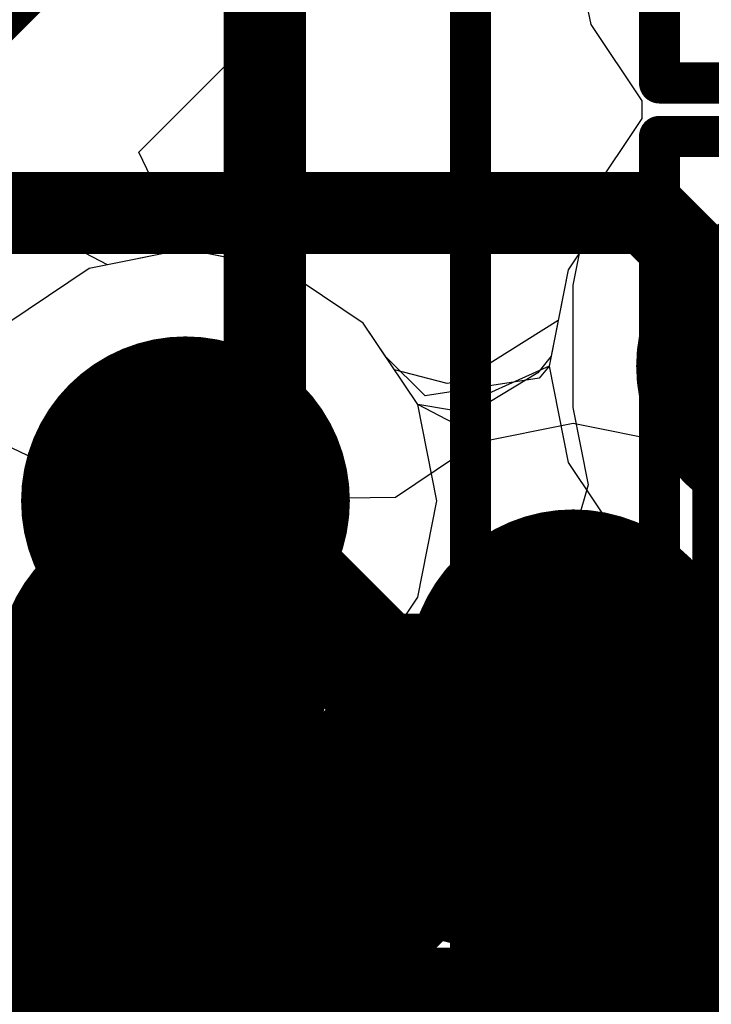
# Model space of a CAD drawing. Header units: millimetres. Extents: x -2 to 68, y -2 to 27.4.
# Tile 274 of 594: x 30.452 to 31.293, y 13.1 to 14.297. Entities that reach past the tile are written whole.
import ezdxf

# ---------------------------------------------------------------- set-up
doc = ezdxf.new("R2010")
doc.units = ezdxf.units.MM
for name, color, linetype in [('BottomLayer', 5, 'Continuous'), ('BottomPaste', 16, 'Continuous'), ('BottomSolder', 6, 'Continuous'), ('DrillGuide', 244, 'Continuous'), ('Mechanical10', 56, 'Continuous'), ('Mechanical6', 56, 'Continuous'), ('MidLayer1', 16, 'Continuous'), ('MidLayer2', 76, 'Continuous'), ('MidLayer3', 90, 'Continuous'), ('MidLayer4', 156, 'Continuous'), ('MidLayer5', 130, 'Continuous'), ('MidLayer6', 216, 'Continuous'), ('MidLayer7', 6, 'Continuous'), ('MidLayer8', 54, 'Continuous'), ('MultiLayer', 9, 'Continuous'), ('TopLayer', 1, 'Continuous'), ('TopPaste', 8, 'Continuous'), ('TopSolder', 216, 'Continuous'), ('ViaHoleLayer', 16, 'Continuous')]:
    doc.layers.add(name, color=color, linetype=linetype)

# ---------------------------------------------------------------- blocks, each defined once
blk = doc.blocks.new('SDINBDG4_16G_F_________1_B_51')
at = {"layer": 'Mechanical10', "const_width": 0.0999998}
blk.add_lwpolyline([(5.749998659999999, -6.4999997), (5.749998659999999, 6.50000224)], dxfattribs=at)
at = {"layer": 'Mechanical6', "const_width": 0.0499999}
blk.add_lwpolyline([(5.99999816, -6.7499992), (5.99999816, 6.750001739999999)], dxfattribs=at)
blk = doc.blocks.new('BGA486C50P27X27_1400X1400X125_227')
at = {"layer": 'TopLayer', "const_width": 0.0999998}
for points in [[(-2.04999844, 5.49999916, 1), (-1.94999864, 5.49999916, 1)], [(-2.04999844, 5.00000016, 1), (-1.94999864, 5.00000016, 1)]]:
    blk.add_lwpolyline(points, format="xyb", close=True, dxfattribs=at)
at = {"layer": 'TopPaste', "const_width": 0.0999998}
for points in [[(-2.04999844, 5.49999916, 1), (-1.94999864, 5.49999916, 1)], [(-2.04999844, 5.00000016, 1), (-1.94999864, 5.00000016, 1)]]:
    blk.add_lwpolyline(points, format="xyb", close=True, dxfattribs=at)
at = {"layer": 'TopSolder', "const_width": 0.2015998}
for points in [[(-2.60079998, 5.49999916, 1), (-2.39920018, 5.49999916, 1)], [(-2.10079844, 5.49999916, 1), (-1.89919864, 5.49999916, 1)], [(-2.60079998, 5.00000016, 1), (-2.39920018, 5.00000016, 1)], [(-2.10079844, 5.00000016, 1), (-1.89919864, 5.00000016, 1)]]:
    blk.add_lwpolyline(points, format="xyb", close=True, dxfattribs=at)
blk = doc.blocks.new('RES_0201_B_242')
at = {"layer": 'BottomLayer', "const_width": 0.08059928}
for points in [[(-0.3896995, 0.08940038, 1), (-0.30910022, 0.08940038, 1)], [(-0.24090122, 0.08940038, 1), (-0.16030194, 0.08940038, 1)], [(0.16030194, 0.08940038, 1), (0.24090122, 0.08940038, 1)], [(0.30910022, 0.08940038, 1), (0.3896995, 0.08940038, 1)], [(-0.3896995, -0.08940038, 1), (-0.30910022, -0.08940038, 1)], [(-0.24090122, -0.08940038, 1), (-0.16030194, -0.08940038, 1)], [(0.16030194, -0.08940038, 1), (0.24090122, -0.08940038, 1)], [(0.30910022, -0.08940038, 1), (0.3896995, -0.08940038, 1)]]:
    blk.add_lwpolyline(points, format="xyb", close=True, dxfattribs=at)
at = {"layer": 'BottomLayer'}
for points in [[(-0.20060158, 0.16999966), (-0.34939986, 0.16999966), (-0.20060158, -0.16999966), (-0.34939986, -0.16999966)], [(0.20060158, -0.16999966), (0.34939986, -0.16999966), (0.20060158, 0.16999966), (0.34939986, 0.16999966)], [(-0.1200023, 0.08940038), (-0.4299991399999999, 0.08940038), (-0.1200023, -0.08940038), (-0.4299991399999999, -0.08940038)], [(0.1200023, -0.08940038), (0.4299991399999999, -0.08940038), (0.1200023, 0.08940038), (0.4299991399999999, 0.08940038)]]:
    blk.add_solid(points, dxfattribs=at)
at = {"layer": 'BottomPaste', "const_width": 0.08059928}
for points in [[(-0.3896995, 0.08940038, 1), (-0.30910022, 0.08940038, 1)], [(-0.24090122, 0.08940038, 1), (-0.16030194, 0.08940038, 1)], [(0.16030194, 0.08940038, 1), (0.24090122, 0.08940038, 1)], [(0.30910022, 0.08940038, 1), (0.3896995, 0.08940038, 1)], [(-0.3896995, -0.08940038, 1), (-0.30910022, -0.08940038, 1)], [(-0.24090122, -0.08940038, 1), (-0.16030194, -0.08940038, 1)], [(0.16030194, -0.08940038, 1), (0.24090122, -0.08940038, 1)], [(0.30910022, -0.08940038, 1), (0.3896995, -0.08940038, 1)]]:
    blk.add_lwpolyline(points, format="xyb", close=True, dxfattribs=at)
at = {"layer": 'BottomPaste'}
for points in [[(-0.20060158, 0.16999966), (-0.34939986, 0.16999966), (-0.20060158, -0.16999966), (-0.34939986, -0.16999966)], [(0.20060158, -0.16999966), (0.34939986, -0.16999966), (0.20060158, 0.16999966), (0.34939986, 0.16999966)], [(-0.1200023, 0.08940038), (-0.4299991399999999, 0.08940038), (-0.1200023, -0.08940038), (-0.4299991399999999, -0.08940038)], [(0.1200023, -0.08940038), (0.4299991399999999, -0.08940038), (0.1200023, 0.08940038), (0.4299991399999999, 0.08940038)]]:
    blk.add_solid(points, dxfattribs=at)
at = {"layer": 'BottomSolder', "const_width": 0.08059928}
for points in [[(-0.3896995, 0.08940038, 1), (-0.30910022, 0.08940038, 1)], [(-0.24090122, 0.08940038, 1), (-0.16030194, 0.08940038, 1)], [(0.16030194, 0.08940038, 1), (0.24090122, 0.08940038, 1)], [(0.30910022, 0.08940038, 1), (0.3896995, 0.08940038, 1)], [(-0.3896995, -0.08940038, 1), (-0.30910022, -0.08940038, 1)], [(-0.24090122, -0.08940038, 1), (-0.16030194, -0.08940038, 1)], [(0.16030194, -0.08940038, 1), (0.24090122, -0.08940038, 1)], [(0.30910022, -0.08940038, 1), (0.3896995, -0.08940038, 1)]]:
    blk.add_lwpolyline(points, format="xyb", close=True, dxfattribs=at)
at = {"layer": 'BottomSolder'}
for points in [[(-0.20060158, 0.16999966), (-0.34939986, 0.16999966), (-0.20060158, -0.16999966), (-0.34939986, -0.16999966)], [(0.20060158, -0.16999966), (0.34939986, -0.16999966), (0.20060158, 0.16999966), (0.34939986, 0.16999966)], [(-0.1200023, 0.08940038), (-0.4299991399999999, 0.08940038), (-0.1200023, -0.08940038), (-0.4299991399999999, -0.08940038)], [(0.1200023, -0.08940038), (0.4299991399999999, -0.08940038), (0.1200023, 0.08940038), (0.4299991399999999, 0.08940038)]]:
    blk.add_solid(points, dxfattribs=at)
at = {"layer": 'Mechanical10', "const_width": 0.11999976}
for points in [[(0.31999936, 0.16999966), (-0.31999936, 0.16999966)], [(-0.31999936, -0.16999966), (-0.31999936, 0.16999966)], [(0.31999936, -0.16999966), (0.31999936, 0.16999966)], [(0.31999936, -0.16999966), (-0.31999936, -0.16999966)]]:
    blk.add_lwpolyline(points, dxfattribs=at)
at = {"layer": 'Mechanical10', "const_width": 0.05999988}
for points in [[(-0.3499993, 0.16999966, 1), (-0.28999942, 0.16999966, 1)], [(-0.3499993, 0.16999966, 1), (-0.28999942, 0.16999966, 1)], [(0.28999942, 0.16999966, 1), (0.3499993, 0.16999966, 1)], [(0.28999942, 0.16999966, 1), (0.3499993, 0.16999966, 1)], [(-0.3499993, -0.16999966, 1), (-0.28999942, -0.16999966, 1)], [(-0.3499993, -0.16999966, 1), (-0.28999942, -0.16999966, 1)], [(0.28999942, -0.16999966, 1), (0.3499993, -0.16999966, 1)], [(0.28999942, -0.16999966, 1), (0.3499993, -0.16999966, 1)]]:
    blk.add_lwpolyline(points, format="xyb", close=True, dxfattribs=at)
at = {"layer": 'Mechanical6', "const_width": 0.0499999}
for points in [[(0.5299989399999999, 0.26999946), (-0.5299989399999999, 0.26999946)], [(-0.5299989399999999, -0.26999946), (-0.5299989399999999, 0.26999946)], [(0.5299989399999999, -0.26999946), (0.5299989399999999, 0.26999946)], [(0, -0.135001), (0, 0.135001)], [(0.135001, 0), (-0.135001, 0)], [(0.5299989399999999, -0.26999946), (-0.5299989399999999, -0.26999946)]]:
    blk.add_lwpolyline(points, dxfattribs=at)
at = {"layer": 'Mechanical6'}
for points, const_width in [([(-0.54249828, 0.26999946, 1), (-0.5174996, 0.26999946, 1)], 0.02499868), ([(-0.54249828, 0.26999946, 1), (-0.5174996, 0.26999946, 1)], 0.02499868), ([(0.5174996, 0.26999946, 1), (0.54249828, 0.26999946, 1)], 0.02499868), ([(0.5174996, 0.26999946, 1), (0.54249828, 0.26999946, 1)], 0.02499868), ([(-0.01249934, 0.135001, 1), (0.01249934, 0.135001, 1)], 0.02499868), ([(0.10130028, 0, 1), (-0.10130028, 0, 1)], 0.0499999), ([(-0.14750034, 0, 1), (-0.12250166, 0, 1)], 0.02499868), ([(-0.11379962, 0, 1), (-0.08880094, 0, 1)], 0.02499868), ([(0.08880094, 0, 1), (0.11379962, 0, 1)], 0.02499868), ([(0.12250166, 0, 1), (0.14750034, 0, 1)], 0.02499868), ([(-0.01249934, -0.135001, 1), (0.01249934, -0.135001, 1)], 0.02499868), ([(-0.54249828, -0.26999946, 1), (-0.5174996, -0.26999946, 1)], 0.02499868), ([(-0.54249828, -0.26999946, 1), (-0.5174996, -0.26999946, 1)], 0.02499868), ([(0.5174996, -0.26999946, 1), (0.54249828, -0.26999946, 1)], 0.02499868), ([(0.5174996, -0.26999946, 1), (0.54249828, -0.26999946, 1)], 0.02499868)]:
    blk.add_lwpolyline(points, format="xyb", close=True, dxfattribs=dict(at, const_width=const_width))
blk = doc.blocks.new('RES_0201_B_243')
at = {"layer": 'BottomLayer', "const_width": 0.08059928}
for points in [[(-0.3896995, 0.08940038, 1), (-0.30910022, 0.08940038, 1)], [(-0.24090122, 0.08940038, 1), (-0.16030194, 0.08940038, 1)], [(0.16030194, 0.08940038, 1), (0.24090122, 0.08940038, 1)], [(0.30910022, 0.08940038, 1), (0.3896995, 0.08940038, 1)], [(-0.3896995, -0.08940038, 1), (-0.30910022, -0.08940038, 1)], [(-0.24090122, -0.08940038, 1), (-0.16030194, -0.08940038, 1)], [(0.16030194, -0.08940038, 1), (0.24090122, -0.08940038, 1)], [(0.30910022, -0.08940038, 1), (0.3896995, -0.08940038, 1)]]:
    blk.add_lwpolyline(points, format="xyb", close=True, dxfattribs=at)
at = {"layer": 'BottomLayer'}
for points in [[(-0.20060158, 0.16999966), (-0.34939986, 0.16999966), (-0.20060158, -0.16999966), (-0.34939986, -0.16999966)], [(0.20060158, -0.16999966), (0.34939986, -0.16999966), (0.20060158, 0.16999966), (0.34939986, 0.16999966)], [(-0.1200023, 0.08940038), (-0.4299991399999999, 0.08940038), (-0.1200023, -0.08940038), (-0.4299991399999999, -0.08940038)], [(0.1200023, -0.08940038), (0.4299991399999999, -0.08940038), (0.1200023, 0.08940038), (0.4299991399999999, 0.08940038)]]:
    blk.add_solid(points, dxfattribs=at)
at = {"layer": 'BottomPaste', "const_width": 0.08059928}
for points in [[(-0.3896995, 0.08940038, 1), (-0.30910022, 0.08940038, 1)], [(-0.24090122, 0.08940038, 1), (-0.16030194, 0.08940038, 1)], [(0.16030194, 0.08940038, 1), (0.24090122, 0.08940038, 1)], [(0.30910022, 0.08940038, 1), (0.3896995, 0.08940038, 1)], [(-0.3896995, -0.08940038, 1), (-0.30910022, -0.08940038, 1)], [(-0.24090122, -0.08940038, 1), (-0.16030194, -0.08940038, 1)], [(0.16030194, -0.08940038, 1), (0.24090122, -0.08940038, 1)], [(0.30910022, -0.08940038, 1), (0.3896995, -0.08940038, 1)]]:
    blk.add_lwpolyline(points, format="xyb", close=True, dxfattribs=at)
at = {"layer": 'BottomPaste'}
for points in [[(-0.20060158, 0.16999966), (-0.34939986, 0.16999966), (-0.20060158, -0.16999966), (-0.34939986, -0.16999966)], [(0.20060158, -0.16999966), (0.34939986, -0.16999966), (0.20060158, 0.16999966), (0.34939986, 0.16999966)], [(-0.1200023, 0.08940038), (-0.4299991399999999, 0.08940038), (-0.1200023, -0.08940038), (-0.4299991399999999, -0.08940038)], [(0.1200023, -0.08940038), (0.4299991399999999, -0.08940038), (0.1200023, 0.08940038), (0.4299991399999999, 0.08940038)]]:
    blk.add_solid(points, dxfattribs=at)
at = {"layer": 'BottomSolder', "const_width": 0.08059928}
for points in [[(-0.3896995, 0.08940038, 1), (-0.30910022, 0.08940038, 1)], [(-0.24090122, 0.08940038, 1), (-0.16030194, 0.08940038, 1)], [(0.16030194, 0.08940038, 1), (0.24090122, 0.08940038, 1)], [(0.30910022, 0.08940038, 1), (0.3896995, 0.08940038, 1)], [(-0.3896995, -0.08940038, 1), (-0.30910022, -0.08940038, 1)], [(-0.24090122, -0.08940038, 1), (-0.16030194, -0.08940038, 1)], [(0.16030194, -0.08940038, 1), (0.24090122, -0.08940038, 1)], [(0.30910022, -0.08940038, 1), (0.3896995, -0.08940038, 1)]]:
    blk.add_lwpolyline(points, format="xyb", close=True, dxfattribs=at)
at = {"layer": 'BottomSolder'}
for points in [[(-0.20060158, 0.16999966), (-0.34939986, 0.16999966), (-0.20060158, -0.16999966), (-0.34939986, -0.16999966)], [(0.20060158, -0.16999966), (0.34939986, -0.16999966), (0.20060158, 0.16999966), (0.34939986, 0.16999966)], [(-0.1200023, 0.08940038), (-0.4299991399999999, 0.08940038), (-0.1200023, -0.08940038), (-0.4299991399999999, -0.08940038)], [(0.1200023, -0.08940038), (0.4299991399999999, -0.08940038), (0.1200023, 0.08940038), (0.4299991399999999, 0.08940038)]]:
    blk.add_solid(points, dxfattribs=at)
at = {"layer": 'Mechanical10', "const_width": 0.11999976}
for points in [[(-0.31999936, 0.16999966), (0.31999936, 0.16999966)], [(-0.31999936, 0.16999966), (-0.31999936, -0.16999966)], [(0.31999936, 0.16999966), (0.31999936, -0.16999966)], [(-0.31999936, -0.16999966), (0.31999936, -0.16999966)]]:
    blk.add_lwpolyline(points, dxfattribs=at)
at = {"layer": 'Mechanical10', "const_width": 0.05999988}
for points in [[(-0.3499993, 0.16999966, 1), (-0.28999942, 0.16999966, 1)], [(-0.3499993, 0.16999966, 1), (-0.28999942, 0.16999966, 1)], [(0.28999942, 0.16999966, 1), (0.3499993, 0.16999966, 1)], [(0.28999942, 0.16999966, 1), (0.3499993, 0.16999966, 1)], [(-0.3499993, -0.16999966, 1), (-0.28999942, -0.16999966, 1)], [(-0.3499993, -0.16999966, 1), (-0.28999942, -0.16999966, 1)], [(0.28999942, -0.16999966, 1), (0.3499993, -0.16999966, 1)], [(0.28999942, -0.16999966, 1), (0.3499993, -0.16999966, 1)]]:
    blk.add_lwpolyline(points, format="xyb", close=True, dxfattribs=at)
at = {"layer": 'Mechanical6', "const_width": 0.0499999}
for points in [[(-0.5299989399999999, 0.26999946), (-0.5299989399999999, -0.26999946)], [(-0.5299989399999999, 0.26999946), (0.5299989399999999, 0.26999946)], [(0.5299989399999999, 0.26999946), (0.5299989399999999, -0.26999946)], [(0, 0.135001), (0, -0.135001)], [(-0.135001, 0), (0.135001, 0)], [(-0.5299989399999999, -0.26999946), (0.5299989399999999, -0.26999946)]]:
    blk.add_lwpolyline(points, dxfattribs=at)
at = {"layer": 'Mechanical6'}
for points, const_width in [([(-0.54249828, 0.26999946, 1), (-0.5174996, 0.26999946, 1)], 0.02499868), ([(-0.54249828, 0.26999946, 1), (-0.5174996, 0.26999946, 1)], 0.02499868), ([(0.5174996, 0.26999946, 1), (0.54249828, 0.26999946, 1)], 0.02499868), ([(0.5174996, 0.26999946, 1), (0.54249828, 0.26999946, 1)], 0.02499868), ([(-0.01249934, 0.135001, 1), (0.01249934, 0.135001, 1)], 0.02499868), ([(0.10130028, 0, 1), (-0.10130028, 0, 1)], 0.0499999), ([(-0.14750034, 0, 1), (-0.12250166, 0, 1)], 0.02499868), ([(-0.11379962, 0, 1), (-0.08880094, 0, 1)], 0.02499868), ([(0.08880094, 0, 1), (0.11379962, 0, 1)], 0.02499868), ([(0.12250166, 0, 1), (0.14750034, 0, 1)], 0.02499868), ([(-0.01249934, -0.135001, 1), (0.01249934, -0.135001, 1)], 0.02499868), ([(-0.54249828, -0.26999946, 1), (-0.5174996, -0.26999946, 1)], 0.02499868), ([(-0.54249828, -0.26999946, 1), (-0.5174996, -0.26999946, 1)], 0.02499868), ([(0.5174996, -0.26999946, 1), (0.54249828, -0.26999946, 1)], 0.02499868), ([(0.5174996, -0.26999946, 1), (0.54249828, -0.26999946, 1)], 0.02499868)]:
    blk.add_lwpolyline(points, format="xyb", close=True, dxfattribs=dict(at, const_width=const_width))

msp = doc.modelspace()

# ---------------------------------------------------------------- linework, layer by layer
at = {"layer": 'BottomLayer'}
for p, q in [((31.12450468, 14.40060112), (31.14628264, 14.29111696)), ((31.12450468, 14.40060112), (31.14628264, 14.29111696)), ((31.14628264, 14.29111696), (31.20829928, 14.19830282)), ((31.14628264, 14.29111696), (31.20829928, 14.19830282)), ((31.20829928, 14.19830282), (31.20829928, 14.17669758)), ((31.20829928, 14.19830282), (31.20829928, 14.17669758)), ((31.20829928, 14.17669758), (31.14628264, 14.08388344)), ((31.20829928, 14.17669758), (31.14628264, 14.08388344)), ((31.14628264, 14.08388344), (31.12450468, 13.97439928)), ((31.14628264, 14.08388344), (31.12450468, 13.97439928)), ((31.12450468, 13.97439928), (31.12450468, 13.825601)), ((31.12450468, 13.97439928), (31.12450468, 13.825601)), ((31.12450468, 13.825601), (31.14323718, 13.73142542)), ((31.12450468, 13.825601), (31.14323718, 13.73142542)), ((31.14323718, 13.73142542), (31.1306083, 13.68791014)), ((31.14323718, 13.73142542), (31.1306083, 13.68791014)), ((31.1306083, 13.68791014), (31.12335914, 13.6748647)), ((31.1306083, 13.68791014), (31.12335914, 13.6748647)), ((31.12335914, 13.6748647), (31.07005216, 13.60160602)), ((31.12335914, 13.6748647), (31.07005216, 13.60160602)), ((31.07005216, 13.60160602), (30.98667412, 13.58501982)), ((31.07005216, 13.60160602), (30.98667412, 13.58501982)), ((30.98667412, 13.58501982), (30.90398188, 13.52976466)), ((30.98667412, 13.58501982), (30.90398188, 13.52976466)), ((30.90350944, 13.52929222), (30.84825428, 13.44659998)), ((30.90350944, 13.52929222), (30.84825428, 13.44659998)), ((30.90398188, 13.52976466), (30.90350944, 13.52929222)), ((30.90398188, 13.52976466), (30.90350944, 13.52929222)), ((30.84825428, 13.44659998), (30.82885122, 13.34905382)), ((30.84825428, 13.44659998), (30.82885122, 13.34905382)), ((30.82885122, 13.34905382), (30.84825428, 13.25150766)), ((30.82885122, 13.34905382), (30.84825428, 13.25150766)), ((30.84825428, 13.25150766), (30.90350944, 13.16881542)), ((30.84825428, 13.25150766), (30.90350944, 13.16881542)), ((30.90350944, 13.16881542), (30.98620168, 13.11356026)), ((30.90350944, 13.16881542), (30.98620168, 13.11356026)), ((30.98620168, 13.11356026), (31.03776114, 13.10330374)), ((30.98620168, 13.11356026), (31.03776114, 13.10330374)), ((31.03776114, 13.10330374), (31.06933588, 12.97165808)), ((31.03776114, 13.10330374), (31.06933588, 12.97165808))]:
    msp.add_line(p, q, dxfattribs=at)
for points, const_width in [([(31.00874926, 13.34905382, 1), (31.15874642, 13.34905382, 1)], 0.1499997), ([(31.05874916, 13.34905382, 1), (31.10874652, 13.34905382, 1)], 0.0499999), ([(31.0592216, 13.34952626, 1), (31.10921896, 13.34952626, 1)], 0.0499999), ([(31.0592216, 13.34952626, 1), (31.10921896, 13.34952626, 1)], 0.0499999)]:
    msp.add_lwpolyline(points, format="xyb", close=True, dxfattribs=dict(at, const_width=const_width))
at = {"layer": 'BottomLayer', "const_width": 0.0999998}
for points in [[(31.08374784, 13.34905382), (31.08422028, 13.34952626)], [(31.08422028, 13.34952626), (31.49952806, 13.34952626)]]:
    msp.add_lwpolyline(points, dxfattribs=at)
at = {"layer": 'DrillGuide'}
for points, const_width in [([(30.60335002, 13.71192076, 1), (30.70334982, 13.71192076, 1)], 0.0999998), ([(31.09999876, 13.4999984, 1), (31.14999612, 13.4999984, 1)], 0.0499999), ([(31.05874916, 13.34905382, 1), (31.10874652, 13.34905382, 1)], 0.0499999)]:
    msp.add_lwpolyline(points, format="xyb", close=True, dxfattribs=dict(at, const_width=const_width))
at = {"layer": 'MidLayer1'}
for p, q in [((31.40153232, 14.18155406), (31.28447895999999, 14.15826988)), ((31.28447895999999, 14.15826988), (31.1852437, 14.09196572)), ((31.1852437, 14.09196572), (31.11893954, 13.99273046)), ((30.65334992, 14.01779772), (30.53629656, 13.99451354)), ((30.77040328, 13.99451354), (30.65334992, 14.01779772)), ((30.53629656, 13.99451354), (30.4370613, 13.92820938)), ((30.86963854, 13.92820938), (30.77040328, 13.99451354)), ((31.11893954, 13.99273046), (31.09565536, 13.87567964)), ((30.89700958, 13.88724426), (30.86963854, 13.92820938)), ((30.94472602, 13.83952782), (30.89700958, 13.88724426)), ((31.09565536, 13.87567964), (31.08371482, 13.86113052)), ((31.08371482, 13.86113052), (30.94472602, 13.83952782)), ((30.4370613, 13.49563214), (30.53629656, 13.42932798)), ((30.53629656, 13.42932798), (30.56822944, 13.42297544)), ((30.56822944, 13.42297544), (30.68946872, 13.30173616)), ((30.68946872, 13.30173616), (30.7804312, 13.2409565)), ((31.2322972, 13.2409565), (31.32325968, 13.30173616)), ((30.7804312, 13.2409565), (30.88773096, 13.21961288)), ((31.12499744, 13.21961288), (31.2322972, 13.2409565)), ((30.88773096, 13.21961288), (31.12499744, 13.21961288))]:
    msp.add_line(p, q, dxfattribs=at)
for points, const_width in [([(31.30153252, 13.8756771, 1), (31.50153212, 13.8756771, 1)], 0.1999996), ([(30.55335012, 13.71192076, 1), (30.75334972, 13.71192076, 1)], 0.1999996), ([(30.61584936, 13.71192076, 1), (30.69085048, 13.71192076, 1)], 0.07499858), ([(30.63830804, 13.71192076, 1), (30.71330916, 13.71192076, 1)], 0.07499858), ([(30.63830804, 13.71192076, 1), (30.71330916, 13.71192076, 1)], 0.07499858), ([(31.04999886, 13.4999984, 1), (31.19999602, 13.4999984, 1)], 0.1499997), ([(30.8502304, 13.4999984, 1), (30.92523152, 13.4999984, 1)], 0.07499858), ([(30.8502304, 13.4999984, 1), (30.92523152, 13.4999984, 1)], 0.07499858), ([(31.08749688, 13.4999984, 1), (31.162498, 13.4999984, 1)], 0.07499858), ([(30.54999986, 12.99999686, 1), (30.69999702, 12.99999686, 1)], 0.1499997)]:
    msp.add_lwpolyline(points, format="xyb", close=True, dxfattribs=dict(at, const_width=const_width))
at = {"layer": 'MidLayer1', "const_width": 0.1499997}
for points in [[(30.65334992, 13.71192076), (30.6758086, 13.71192076)], [(30.6758086, 13.71192076), (30.88773096, 13.4999984)], [(30.88773096, 13.4999984), (31.12499744, 13.4999984)]]:
    msp.add_lwpolyline(points, dxfattribs=at)
at = {"layer": 'MidLayer2', "const_width": 0.0999998}
for points in [[(30.39276878, 14.06192006), (31.21528936, 14.06192006)], [(31.21528936, 14.06192006), (31.40153232, 13.8756771)], [(27.87019826, 13.31900054), (31.45127314, 13.31900054)], [(27.99190236, 13.11900094), (31.53411524, 13.11900094)]]:
    msp.add_lwpolyline(points, dxfattribs=at)
at = {"layer": 'MidLayer2'}
for points, const_width in [([(31.19029068, 14.06192006, 1), (31.24028804, 14.06192006, 1)], 0.0499999), ([(31.19029068, 14.06192006, 1), (31.24028804, 14.06192006, 1)], 0.0499999), ([(31.30153252, 13.8756771, 1), (31.50153212, 13.8756771, 1)], 0.1999996), ([(30.55335012, 13.71192076, 1), (30.75334972, 13.71192076, 1)], 0.1999996)]:
    msp.add_lwpolyline(points, format="xyb", close=True, dxfattribs=dict(at, const_width=const_width))
at = {"layer": 'MidLayer3'}
for p, q in [((30.59644376, 14.13596614), (32.36559948, 15.90512186)), ((31.40153232, 14.18155406), (31.28447895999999, 14.15826988)), ((31.28447895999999, 14.15826988), (31.1852437, 14.09196572)), ((30.64561054, 14.03387338), (30.59644376, 14.13596614)), ((31.1852437, 14.09196572), (31.11893954, 13.99273046)), ((30.65712944, 14.01704588), (30.64561054, 14.03387338)), ((30.77040328, 13.99451354), (30.65712944, 14.01704588)), ((30.86963854, 13.92820938), (30.77040328, 13.99451354)), ((31.11893954, 13.99273046), (31.09565536, 13.8756771)), ((30.9359427, 13.82897412), (30.86963854, 13.92820938)), ((31.09565536, 13.8756771), (31.11893954, 13.75862374)), ((30.95922688, 13.71192076), (30.9359427, 13.82897412)), ((31.11893954, 13.75862374), (31.1852437, 13.65938848)), ((30.9359427, 13.5948674), (30.95922688, 13.71192076)), ((31.1852437, 13.65938848), (31.28447895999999, 13.59308432)), ((30.86963854, 13.49563214), (30.9359427, 13.5948674)), ((31.28447895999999, 13.59308432), (31.40153232, 13.56980014)), ((30.4370613, 13.49563214), (30.53629656, 13.42932798)), ((30.77040328, 13.42932798), (30.86963854, 13.49563214)), ((30.53629656, 13.42932798), (30.65334992, 13.4060438)), ((30.65334992, 13.4060438), (30.77040328, 13.42932798))]:
    msp.add_line(p, q, dxfattribs=at)
at = {"layer": 'MidLayer3', "const_width": 0.0999998}
msp.add_lwpolyline([(30.00000096, 13.90000014), (32.24099724, 16.14099642)], dxfattribs=at)
at = {"layer": 'MidLayer3', "const_width": 0.1999996}
for points in [[(31.30153252, 13.8756771, 1), (31.50153212, 13.8756771, 1)], [(30.55335012, 13.71192076, 1), (30.75334972, 13.71192076, 1)]]:
    msp.add_lwpolyline(points, format="xyb", close=True, dxfattribs=at)
at = {"layer": 'MidLayer4'}
for p, q in [((31.40153232, 14.18155406), (31.28447895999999, 14.15826988)), ((31.28447895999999, 14.15826988), (31.1852437, 14.09196572)), ((31.1852437, 14.09196572), (31.11893954, 13.99273046)), ((30.65334992, 14.01779772), (30.53629656, 13.99451354)), ((30.77040328, 13.99451354), (30.65334992, 14.01779772)), ((30.53629656, 13.99451354), (30.4370613, 13.92820938)), ((30.86963854, 13.92820938), (30.77040328, 13.99451354)), ((31.11893954, 13.99273046), (31.09565536, 13.87567964)), ((30.9359427, 13.82897666), (30.86963854, 13.92820938)), ((31.09565536, 13.87567964), (30.97682146, 13.82210596)), ((30.97682146, 13.82210596), (30.9359427, 13.82897666)), ((30.4370613, 13.49563214), (30.53629656, 13.42932798)), ((30.53629656, 13.42932798), (30.62734286, 13.41121778)), ((30.62734286, 13.41121778), (30.86974522, 13.16881542)), ((31.26398624, 13.16881542), (31.3192414, 13.2515102)), ((30.86974522, 13.16881542), (30.95243746, 13.11356026)), ((31.18129146, 13.11356026), (31.26398624, 13.16881542)), ((30.95243746, 13.11356026), (31.04998362, 13.0941572)), ((31.08374784, 13.0941572), (31.18129146, 13.11356026))]:
    msp.add_line(p, q, dxfattribs=at)
for points, const_width in [([(31.30153252, 13.8756771, 1), (31.50153212, 13.8756771, 1)], 0.1999996), ([(30.55335012, 13.71192076, 1), (30.75334972, 13.71192076, 1)], 0.1999996), ([(30.62835124, 13.71192076, 1), (30.6783486, 13.71192076, 1)], 0.0499999), ([(30.662118, 13.71192076, 1), (30.71211536, 13.71192076, 1)], 0.0499999), ([(30.662118, 13.71192076, 1), (30.71211536, 13.71192076, 1)], 0.0499999), ([(31.00874926, 13.34905382, 1), (31.15874642, 13.34905382, 1)], 0.1499997), ([(31.02498494, 13.34905382, 1), (31.07498229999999, 13.34905382, 1)], 0.0499999), ([(31.02498494, 13.34905382, 1), (31.07498229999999, 13.34905382, 1)], 0.0499999), ([(31.05874916, 13.34905382, 1), (31.10874652, 13.34905382, 1)], 0.0499999)]:
    msp.add_lwpolyline(points, format="xyb", close=True, dxfattribs=dict(at, const_width=const_width))
at = {"layer": 'MidLayer4', "const_width": 0.0999998}
for points in [[(30.65334992, 13.71192076), (30.68711668, 13.71192076)], [(30.68711668, 13.71192076), (31.04998362, 13.34905382)], [(31.04998362, 13.34905382), (31.08374784, 13.34905382)]]:
    msp.add_lwpolyline(points, dxfattribs=at)
at = {"layer": 'MidLayer5'}
for p, q in [((31.40153232, 14.18155406), (31.28447895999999, 14.15826988)), ((31.28447895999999, 14.15826988), (31.1852437, 14.09196572)), ((31.1852437, 14.09196572), (31.11893954, 13.99273046)), ((30.47557024, 14.0423519), (30.43138694, 14.07716006)), ((30.55838948, 13.99890774), (30.47557024, 14.0423519)), ((30.65334992, 14.01779772), (30.55838948, 13.99890774)), ((30.77040328, 13.99451354), (30.65334992, 14.01779772)), ((30.86963854, 13.92820938), (30.77040328, 13.99451354)), ((31.11893954, 13.99273046), (31.0980963, 13.88795292)), ((30.9359427, 13.82897666), (30.86963854, 13.92820938)), ((31.0980963, 13.88795292), (31.08195714, 13.86744242)), ((31.08195714, 13.86744242), (30.979999, 13.8061319)), ((30.979999, 13.8061319), (30.9359427, 13.82897666))]:
    msp.add_line(p, q, dxfattribs=at)
for points, const_width in [([(31.30153252, 13.8756771, 1), (31.50153212, 13.8756771, 1)], 0.1999996), ([(30.55335012, 13.71192076, 1), (30.75334972, 13.71192076, 1)], 0.1999996), ([(30.67500088, 13.70000054, 1), (30.72499824, 13.70000054, 1)], 0.0499999), ([(30.67500088, 13.66527112, 1), (30.72499824, 13.66527112, 1)], 0.0499999), ([(30.67500088, 13.66527112, 1), (30.72499824, 13.66527112, 1)], 0.0499999), ([(31.15203574, 13.18823626, 1), (31.2020331, 13.18823626, 1)], 0.0499999), ([(31.15203574, 13.18823626, 1), (31.2020331, 13.18823626, 1)], 0.0499999)]:
    msp.add_lwpolyline(points, format="xyb", close=True, dxfattribs=dict(at, const_width=const_width))
at = {"layer": 'MidLayer5', "const_width": 0.0999998}
for points in [[(30.69999956, 13.66527112), (30.69999956, 13.70000054)], [(30.69999956, 13.66527112), (31.17703442, 13.18823626)], [(31.17703442, 13.18823626), (31.74457456, 13.18823626)]]:
    msp.add_lwpolyline(points, dxfattribs=at)
at = {"layer": 'MidLayer6'}
for p, q in [((31.40153232, 14.18155406), (31.28447895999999, 14.15826988)), ((31.28447895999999, 14.15826988), (31.1852437, 14.09196572)), ((31.1852437, 14.09196572), (31.11893954, 13.99273046)), ((30.65334992, 14.01779772), (30.53629656, 13.99451354)), ((30.77040328, 13.99451354), (30.65334992, 14.01779772)), ((30.53629656, 13.99451354), (30.4370613, 13.92820938)), ((30.86963854, 13.92820938), (30.77040328, 13.99451354)), ((31.11893954, 13.99273046), (31.10673484, 13.93137168)), ((30.9077487, 13.87117368), (30.86963854, 13.92820938)), ((31.10673484, 13.93137168), (30.98891948, 13.85754658)), ((30.97183798, 13.85464336), (30.9077487, 13.87117368)), ((30.98891948, 13.85754658), (30.97183798, 13.85464336))]:
    msp.add_line(p, q, dxfattribs=at)
for points, const_width in [([(31.30153252, 13.8756771, 1), (31.50153212, 13.8756771, 1)], 0.1999996), ([(30.55335012, 13.71192076, 1), (30.75334972, 13.71192076, 1)], 0.1999996), ([(30.91800014, 13.36982594, 1), (31.11799974, 13.36982594, 1)], 0.1999996), ([(30.87265098, 13.36982594, 1), (31.02264814, 13.36982594, 1)], 0.1499997), ([(30.87265098, 13.36982594, 1), (31.02264814, 13.36982594, 1)], 0.1499997), ([(30.94300136, 13.36982594, 1), (31.09299852, 13.36982594, 1)], 0.1499997), ([(30.19999802, 13.30000134, 1), (30.39999762, 13.30000134, 1)], 0.1999996), ([(30.3538763, 13.30000134, 1), (30.50387346, 13.30000134, 1)], 0.1499997), ([(30.3538763, 13.30000134, 1), (30.50387346, 13.30000134, 1)], 0.1499997), ([(30.39195598, 13.26192166, 1), (30.54195314, 13.26192166, 1)], 0.1499997), ([(30.39195598, 13.26192166, 1), (30.54195314, 13.26192166, 1)], 0.1499997), ([(30.7647467, 13.26192166, 1), (30.91474386, 13.26192166, 1)], 0.1499997), ([(30.7647467, 13.26192166, 1), (30.91474386, 13.26192166, 1)], 0.1499997)]:
    msp.add_lwpolyline(points, format="xyb", close=True, dxfattribs=dict(at, const_width=const_width))
for points, const_width in [([(31.01799994, 13.36982594), (31.52233472, 13.36982594)], 0.3999992), ([(30.83974528, 13.26192166), (30.94764956, 13.36982594)], 0.2999994), ([(30.94764956, 13.36982594), (31.01799994, 13.36982594)], 0.2999994), ([(26.70000248, 13.30000134), (30.29999782, 13.30000134)], 0.3999992), ([(30.29999782, 13.30000134), (30.42887488, 13.30000134)], 0.2999994), ([(30.42887488, 13.30000134), (30.46695456, 13.26192166)], 0.2999994), ([(30.46695456, 13.26192166), (30.83974528, 13.26192166)], 0.2999994)]:
    msp.add_lwpolyline(points, dxfattribs=dict(at, const_width=const_width))
at = {"layer": 'MidLayer7'}
for p, q in [((31.40153232, 14.18155406), (31.28447895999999, 14.15826988)), ((31.28447895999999, 14.15826988), (31.1852437, 14.09196572)), ((31.1852437, 14.09196572), (31.11893954, 13.99273046)), ((30.65334992, 14.01779772), (30.53629656, 13.99451354)), ((30.77040328, 13.99451354), (30.65334992, 14.01779772)), ((30.53629656, 13.99451354), (30.4370613, 13.92820938)), ((30.86963854, 13.92820938), (30.77040328, 13.99451354)), ((31.11893954, 13.99273046), (31.09565536, 13.8756771)), ((30.9359427, 13.82897412), (30.86963854, 13.92820938)), ((31.09565536, 13.8756771), (31.11893954, 13.75862374)), ((30.95922688, 13.71192076), (30.9359427, 13.82897412)), ((31.11893954, 13.75862374), (31.1852437, 13.65938848)), ((30.9359427, 13.5948674), (30.95922688, 13.71192076)), ((31.1852437, 13.65938848), (31.28447895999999, 13.59308432)), ((30.86963854, 13.49563214), (30.9359427, 13.5948674)), ((31.28447895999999, 13.59308432), (31.40153232, 13.56980014)), ((30.77040328, 13.42932798), (30.86963854, 13.49563214)), ((30.46245622, 13.32592458), (30.5362991, 13.42932798)), ((30.5362991, 13.42932798), (30.65334992, 13.4060438)), ((30.65334992, 13.4060438), (30.77040328, 13.42932798)), ((30.83446208, 12.95391872), (30.46245622, 13.32592458))]:
    msp.add_line(p, q, dxfattribs=at)
at = {"layer": 'MidLayer7', "const_width": 0.1999996}
for points in [[(31.30153252, 13.8756771, 1), (31.50153212, 13.8756771, 1)], [(30.55335012, 13.71192076, 1), (30.75334972, 13.71192076, 1)]]:
    msp.add_lwpolyline(points, format="xyb", close=True, dxfattribs=at)
at = {"layer": 'MidLayer8'}
for p, q in [((31.40153232, 14.18155406), (31.28447895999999, 14.15826988)), ((31.28447895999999, 14.15826988), (31.1852437, 14.09196572)), ((31.1852437, 14.09196572), (31.11893954, 13.99273046)), ((30.65334992, 14.01779772), (30.53629656, 13.99451354)), ((30.77040328, 13.99451354), (30.65334992, 14.01779772)), ((30.53629656, 13.99451354), (30.4370613, 13.92820938)), ((30.86963854, 13.92820938), (30.77040328, 13.99451354)), ((31.11893954, 13.99273046), (31.09565536, 13.8756771)), ((30.9359427, 13.82897412), (30.86963854, 13.92820938)), ((31.09565536, 13.8756771), (31.11893954, 13.75862374)), ((30.95922688, 13.71192076), (30.9359427, 13.82897412)), ((31.11893954, 13.75862374), (31.1852437, 13.65938848)), ((30.9359427, 13.5948674), (30.95922688, 13.71192076)), ((31.1852437, 13.65938848), (31.28447895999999, 13.59308432)), ((30.86963854, 13.49563214), (30.9359427, 13.5948674)), ((31.28447895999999, 13.59308432), (31.40153232, 13.56980014)), ((30.4370613, 13.49563214), (30.53629656, 13.42932798)), ((30.77040328, 13.42932798), (30.86963854, 13.49563214)), ((30.53629656, 13.42932798), (30.65334992, 13.4060438)), ((30.65334992, 13.4060438), (30.77040328, 13.42932798))]:
    msp.add_line(p, q, dxfattribs=at)
at = {"layer": 'MidLayer8', "const_width": 0.1999996}
for points in [[(31.30153252, 13.8756771, 1), (31.50153212, 13.8756771, 1)], [(30.55335012, 13.71192076, 1), (30.75334972, 13.71192076, 1)]]:
    msp.add_lwpolyline(points, format="xyb", close=True, dxfattribs=at)
at = {"layer": 'MultiLayer'}
for points, const_width in [([(31.30153252, 13.8756771, 1), (31.50153212, 13.8756771, 1)], 0.1999996), ([(30.55335012, 13.71192076, 1), (30.75334972, 13.71192076, 1)], 0.1999996), ([(31.04999886, 13.4999984, 1), (31.19999602, 13.4999984, 1)], 0.1499997), ([(31.00874926, 13.34905382, 1), (31.15874642, 13.34905382, 1)], 0.1499997), ([(30.54999986, 12.99999686, 1), (30.69999702, 12.99999686, 1)], 0.1499997)]:
    msp.add_lwpolyline(points, format="xyb", close=True, dxfattribs=dict(at, const_width=const_width))
at = {"layer": 'TopLayer'}
for p, q in [((31.12499744, 13.80587536), (31.00794407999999, 13.78259118)), ((31.12499744, 13.80587536), (31.00794407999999, 13.78259118)), ((31.2420508, 13.78259118), (31.12499744, 13.80587536)), ((31.2420508, 13.78259118), (31.12499744, 13.80587536)), ((30.52499864, 13.7366629), (30.40695722, 13.79284516)), ((30.52499864, 13.7366629), (30.40695722, 13.79284516)), ((31.00794407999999, 13.78259118), (30.90871135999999, 13.71628702)), ((31.00794407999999, 13.78259118), (30.90871135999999, 13.71628702)), ((31.28229964, 13.75569766), (31.2420508, 13.78259118)), ((31.34128352, 13.71628702), (31.2420508, 13.78259118)), ((31.37499694, 13.72679754), (31.28229964, 13.75569766)), ((30.52499864, 13.4999984), (30.52499864, 13.7366629)), ((30.52499864, 13.4999984), (30.52499864, 13.7366629)), ((30.7545232, 13.71412294), (30.72499824, 13.73385112)), ((30.72499824, 13.73385112), (30.72499824, 13.4999984)), ((30.7545232, 13.71412294), (30.72499824, 13.73385112)), ((30.72499824, 13.73385112), (30.72499824, 13.4999984)), ((30.90871135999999, 13.71628702), (30.7545232, 13.71412294)), ((30.90871135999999, 13.71628702), (30.7545232, 13.71412294)), ((30.72499824, 13.4999984), (30.52499864, 13.4999984)), ((30.72499824, 13.4999984), (30.52499864, 13.4999984))]:
    msp.add_line(p, q, dxfattribs=at)
for points, const_width in [([(31.04999886, 13.4999984, 1), (31.19999602, 13.4999984, 1)], 0.1499997), ([(30.59324844, 13.4999984, 1), (30.65674844, 13.4999984, 1)], 0.0635), ([(30.54999986, 12.99999686, 1), (30.69999702, 12.99999686, 1)], 0.1499997)]:
    msp.add_lwpolyline(points, format="xyb", close=True, dxfattribs=dict(at, const_width=const_width))
at = {"layer": 'TopLayer', "const_width": 0.127}
msp.add_lwpolyline([(30.62499844, 12.99999686), (30.62499844, 13.4999984)], dxfattribs=at)
at = {"layer": 'ViaHoleLayer'}
for points, const_width in [([(30.60335002, 13.71192076, 1), (30.70334982, 13.71192076, 1)], 0.0999998), ([(31.09999876, 13.4999984, 1), (31.14999612, 13.4999984, 1)], 0.0499999), ([(31.05874916, 13.34905382, 1), (31.10874652, 13.34905382, 1)], 0.0499999)]:
    msp.add_lwpolyline(points, format="xyb", close=True, dxfattribs=dict(at, const_width=const_width))

# ---------------------------------------------------------------- block references
msp.add_blockref('SDINBDG4_16G_F_________1_B_51', (25.0000008, 18.6000009))
for name, p, rotation in [('BGA486C50P27X27_1400X1400X125_227', (36.1249976, 15.49999694), 90), ('RES_0201_B_243', (31.5000005, 14.75000098), 90), ('RES_0201_B_242', (31.5000005, 13.62499942), 270)]:
    msp.add_blockref(name, p, dxfattribs=dict(rotation=rotation))

doc.saveas('drawing.dxf')
